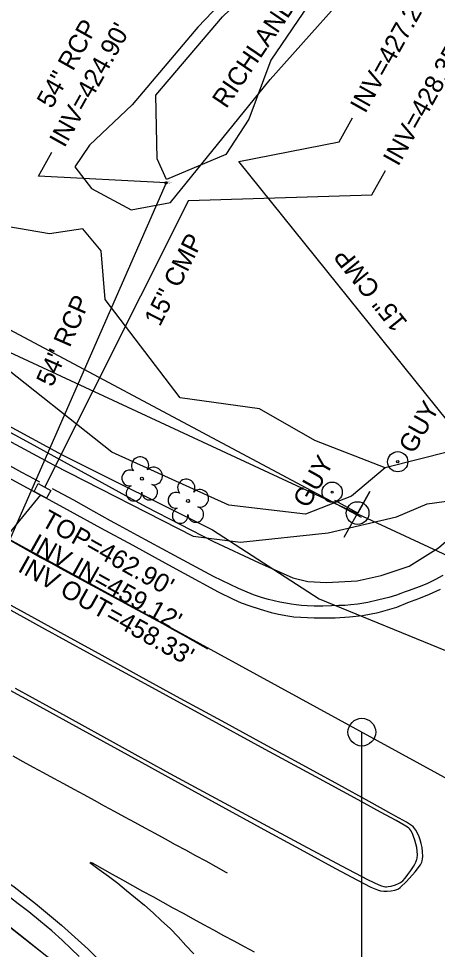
# Model space of a CAD drawing. Extents: x 2074109 to 2077820, y 741079 to 746031.
# Drawn here: x 2075042.9 to 2075133.5, y 743570.1 to 743771.3 of the extents above; entities that cross this region are included whole.
import ezdxf

# ---------------------------------------------------------------- set-up
doc = ezdxf.new("R2010")
doc.units = 0
for name, color, linetype in [('Exist Guardrail', 7, 'Continuous'), ('Exist Horizontal Alignment', 7, 'Continuous'), ('Exist Horizontal Alignment Point', 7, 'Continuous'), ('Exist Hydro Jurisdictional Stream or Body of Water', 7, 'Continuous'), ('Exist Hydro Stream or Body of Water Text', 7, 'Continuous'), ('Exist Other Culture Anchor (Guy Wire) CELL', 7, 'Continuous'), ('Exist Other Culture Anchor (Guy Wire) Text', 7, 'Continuous'), ('Exist Roads Curbs', 7, 'Continuous'), ('Exist Roads EOP', 7, 'Continuous'), ('Exist Roads EOP Other', 7, 'Continuous'), ('Exist Roads EOT', 7, 'Continuous'), ('Exist Structure Minor Catch Basin', 7, 'Continuous'), ('Exist Structure Minor Drop Inlet Top Elevation', 7, 'Continuous'), ('Exist Structure Minor Pipes CMP 15 Inch', 7, 'Continuous'), ('Exist Structure Minor Pipes CMP 15 Inch Invert', 7, 'Continuous'), ('Exist Structure Minor Pipes CMP 15 Inch Leader', 7, 'Continuous'), ('Exist Structure Minor Pipes CMP 15 Inch Text', 7, 'Continuous'), ('Exist Structure Minor Pipes RCP 18 Inch', 7, 'Continuous'), ('Exist Structure Minor Pipes RCP 18 Inch Invert', 7, 'Continuous'), ('Exist Structure Minor Pipes RCP 54 Inch', 7, 'Continuous'), ('Exist Structure Minor Pipes RCP 54 Inch Cogo Elevation', 7, 'Continuous'), ('Exist Structure Minor Pipes RCP 54 Inch Cogo Number', 7, 'Continuous'), ('Exist Structure Minor Pipes RCP 54 Inch Cogo Point CELL', 7, 'Continuous'), ('Exist Structure Minor Pipes RCP 54 Inch Invert', 7, 'Continuous'), ('Exist Structure Minor Pipes RCP 54 Inch Leader', 7, 'Continuous'), ('Exist Structure Minor Pipes RCP 54 Inch Text', 7, 'Continuous'), ('Exist Utilities Gas UG Line SUE LOS B', 7, 'Continuous'), ('Exist Utilities Power Joint Use Telephone CELL', 7, 'Continuous'), ('Exist Utilities Power UG Cable SUE LOS B', 7, 'Continuous'), ('Exist Utilities Telephone UG Conduit SUE LOS B', 7, 'Continuous'), ('Exist Utilities Telephone UG FO SUE LOS B', 7, 'Continuous'), ('Exist Utilities Water UG Line SUE LOS B', 7, 'Continuous'), ('Exist Vegetation Hedge Row', 7, 'Continuous'), ('Exist Vegetation Tree CELL', 7, 'Continuous'), ('Exist Vegetation Woods Line', 7, 'Continuous')]:
    doc.layers.add(name, color=color, linetype=linetype)

msp = doc.modelspace()

# ---------------------------------------------------------------- linework, layer by layer
at = {"layer": 'Exist Guardrail'}
msp.add_lwpolyline([(2074832.64, 743795.43), (2074881.7, 743768.48), (2074925.82, 743744.41), (2074967.71, 743721.86), (2075006.03, 743700.89), (2075044.62, 743679.97), (2075070.51, 743665.74), (2075085.02, 743658.28), (2075094.95, 743653.63), (2075102.17, 743650.43), (2075105.47, 743649.62), (2075109.51, 743649.41), (2075116.13, 743649.75), (2075121.29, 743650.96), (2075127.34, 743652.97), (2075133.69, 743656.89), (2075139.72, 743662.07), (2075144.71, 743667.34), (2075149.22, 743673.57), (2075156.2, 743686.21), (2075174.08, 743720.03), (2075196.11, 743760.88), (2075206.48, 743780.84)], dxfattribs=at)
at = {"layer": 'Exist Horizontal Alignment'}
for p, q in [((2074769.18, 743807.11), (2075920.37, 743178.35)), ((2075117.31, 743260.76), (2075117.13, 743617.06))]:
    msp.add_line(p, q, dxfattribs=at)
at = {"layer": 'Exist Horizontal Alignment Point'}
msp.add_circle((2075117.13, 743617.06), 3, dxfattribs=at)
at = {"layer": 'Exist Hydro Jurisdictional Stream or Body of Water'}
msp.add_lwpolyline([(2075147.55, 743824.8), (2075122.83, 743799.65), (2075097.44, 743762.32), (2075092.71, 743749.56), (2075087.73, 743741.94), (2075074.91, 743736.54), (2075072.86, 743741.01), (2075072.57, 743754.79), (2075087.01, 743771.68), (2075117.25, 743800.67), (2075145.6, 743830.01)], dxfattribs=at)
at = {"layer": 'Exist Other Culture Anchor (Guy Wire) CELL'}
for centre, radius in [((2075124.89, 743675.52), 2.18), ((2075124.89, 743675.52), 0.24), ((2075110.71, 743668.94), 2.18), ((2075110.71, 743668.94), 0.24)]:
    msp.add_circle(centre, radius, dxfattribs=at)
at = {"layer": 'Exist Roads Curbs'}
for points in [[(2075040.28, 743675.06), (2075043.53, 743673.28), (2075046.25, 743671.8), (2075047.41, 743671.16)], [(2075134.67, 743650.9), (2075132.88, 743649.97), (2075131.16, 743649.16), (2075129.54, 743648.49), (2075128.15, 743647.97), (2075127.11, 743647.61), (2075126.3, 743647.33), (2075125.59, 743647.05), (2075124.6, 743646.69), (2075122.93, 743646.18), (2075120.8, 743645.63), (2075118.42, 743645.12), (2075116.26, 743644.74), (2075114.76, 743644.55), (2075113.53, 743644.47), (2075112.16, 743644.42), (2075110.58, 743644.38), (2075108.69, 743644.33), (2075106.82, 743644.31), (2075105.31, 743644.35), (2075104.05, 743644.44), (2075102.95, 743644.56), (2075101.87, 743644.71), (2075100.66, 743644.94), (2075099.4, 743645.19), (2075098.18, 743645.45), (2075096.95, 743645.74), (2075095.66, 743646.09), (2075093.69, 743646.78), (2075090.44, 743648.13), (2075085.04, 743650.73), (2075076.6, 743655.22), (2075068.62, 743659.56), (2075064.62, 743661.74), (2075062.75, 743662.77), (2075059.15, 743664.79), (2075054.82, 743667.21), (2075050.27, 743669.67)], [(2075042.15, 743626.6), (2075053.19, 743620.49), (2075064.67, 743614.15), (2075074.83, 743608.56), (2075084.52, 743603.27), (2075094.84, 743597.71), (2075104.36, 743592.62), (2075112.73, 743588.16), (2075118.48, 743585.15), (2075120.78, 743584.02), (2075121.38, 743583.81), (2075121.89, 743583.69), (2075122.25, 743583.64), (2075122.48, 743583.63), (2075122.81, 743583.66), (2075123.48, 743583.79), (2075124.4, 743584.07), (2075125.08, 743584.35), (2075125.48, 743584.57), (2075125.81, 743584.79), (2075125.99, 743584.95), (2075126.49, 743585.49), (2075127.09, 743586.25), (2075127.73, 743587.14), (2075128.29, 743588), (2075128.59, 743588.5), (2075128.81, 743588.93), (2075128.97, 743589.36), (2075129.02, 743589.56), (2075129.07, 743589.82), (2075129.13, 743590.56), (2075129.11, 743591.33), (2075129, 743592.11), (2075128.82, 743592.92), (2075128.59, 743593.74), (2075128.33, 743594.5), (2075128.05, 743595.16), (2075127.78, 743595.68), (2075127.69, 743595.83), (2075127.51, 743596.05), (2075127.28, 743596.27), (2075127, 743596.49), (2075126.3, 743596.93), (2075124.52, 743597.95), (2075121.16, 743599.79), (2075115.53, 743602.85), (2075107.19, 743607.38), (2075096.24, 743613.32), (2075083.33, 743620.35), (2075070.28, 743627.47), (2075058.47, 743633.91), (2075047.96, 743639.66), (2075038.61, 743644.79)], [(2075056.02, 743568.57), (2075054.3, 743570.23), (2075052.3, 743572.09), (2075050.06, 743574.09), (2075047.65, 743576.14), (2075045.13, 743578.18), (2075042.84, 743579.95), (2075041.13, 743581.22), (2075039.38, 743582.42), (2075037.01, 743584), (2075034.5, 743585.64), (2075032.31, 743587.04), (2075030.29, 743588.3), (2075028.25, 743589.51), (2075026.05, 743590.78), (2075023.53, 743592.24), (2075016.96, 743595.84), (2075006.96, 743601.23), (2075002.65, 743603.54)]]:
    msp.add_lwpolyline(points, dxfattribs=at)
at = {"layer": 'Exist Roads EOP'}
for points in [[(2075040.68, 743672.1), (2075044.75, 743669.91), (2075047.28, 743668.54), (2075049.44, 743667.36), (2075054.06, 743664.84), (2075060.62, 743661.26), (2075067.59, 743657.46), (2075074.55, 743653.66), (2075078.61, 743651.42), (2075086.08, 743647.38), (2075089.28, 743645.84), (2075091.02, 743645.04), (2075092.94, 743644.38), (2075095.13, 743643.64), (2075097.54, 743642.94), (2075099.1, 743642.6), (2075101.16, 743642.21), (2075102.43, 743642.02), (2075103.9, 743641.94), (2075106.83, 743641.81), (2075109, 743641.75), (2075111.39, 743641.8), (2075114.46, 743642), (2075117.25, 743642.3), (2075120.67, 743642.9), (2075124.67, 743644.06), (2075127.07, 743645.06), (2075129.42, 743645.93), (2075131.73, 743646.87), (2075134.12, 743647.94)], [(2074913.35, 743655.38), (2074929.24, 743646.71), (2074944.83, 743638.18), (2074961.47, 743629.04), (2074979.24, 743619.29), (2074993.27, 743611.63), (2074999.52, 743608.13), (2075007.53, 743603.69), (2075020.31, 743596.69), (2075032.14, 743590.05), (2075037.51, 743586.73), (2075041.93, 743583.59), (2075046.53, 743580.01), (2075052.2, 743575.32), (2075057.95, 743570.11), (2075063.14, 743564.87)], [(2075040.22, 743626.58), (2075046.82, 743622.98), (2075053.75, 743619.18), (2075061.27, 743615.04), (2075069.55, 743610.47), (2075076.61, 743606.59), (2075086.2, 743601.36), (2075095.96, 743596.04), (2075104.55, 743591.34), (2075111.45, 743587.57), (2075116.18, 743585.05), (2075119.06, 743583.57), (2075120.49, 743582.94), (2075121.19, 743582.77), (2075121.89, 743582.67), (2075122.64, 743582.66), (2075123.46, 743582.73), (2075124.26, 743582.89), (2075124.9, 743583.11), (2075125.08, 743583.2), (2075125.43, 743583.46), (2075126.82, 743584.8), (2075128.68, 743586.89), (2075129.78, 743588.35), (2075129.96, 743588.66), (2075130.07, 743588.92), (2075130.16, 743589.25), (2075130.24, 743589.7), (2075130.29, 743590.17), (2075130.28, 743591.18), (2075130.17, 743592.15), (2075129.96, 743593.02), (2075129.74, 743593.78), (2075129.52, 743594.43), (2075129.22, 743595.1), (2075128.81, 743595.84), (2075128.39, 743596.44), (2075128.21, 743596.65), (2075128.1, 743596.76), (2075126.79, 743597.57), (2075123.63, 743599.35), (2075118.7, 743602.07), (2075112.13, 743605.68), (2075104.38, 743609.93), (2075095.89, 743614.56), (2075086.95, 743619.43), (2075077.85, 743624.37), (2075069.05, 743629.18), (2075060.96, 743633.63), (2075053.45, 743637.76), (2075046.4, 743641.62), (2075039.69, 743645.3)], [(2075093.35, 743644.24), (2075093.96, 743644.03), (2075094.13, 743643.98)]]:
    msp.add_lwpolyline(points, dxfattribs=at)
at = {"layer": 'Exist Roads EOP Other'}
msp.add_lwpolyline([(2074736.15, 743743.52), (2074745.36, 743738.39), (2074764.63, 743727.87), (2074783.88, 743717.41), (2074799.06, 743709.14), (2074820.47, 743697.56), (2074844.02, 743684.7), (2074871.78, 743669.61), (2074897.44, 743655.45), (2074932.64, 743636.17), (2074957.19, 743622.75), (2074981.37, 743609.53), (2075002.24, 743597.98), (2075030.68, 743582.18), (2075033.44, 743580.49), (2075037.68, 743577.54), (2075043.96, 743572.63), (2075050.45, 743567.5), (2075053.78, 743564.46), (2075055.44, 743566.25), (2075056.43, 743567.41)], dxfattribs=at)
at = {"layer": 'Exist Roads EOT'}
for points in [[(2075041.12, 743658.49), (2075043.3, 743657.27), (2075045.48, 743656.05), (2075047.66, 743654.83), (2075049.85, 743653.63), (2075052.05, 743652.44), (2075054.25, 743651.25), (2075056.45, 743650.05), (2075058.64, 743648.86), (2075060.84, 743647.67), (2075063.04, 743646.48), (2075065.24, 743645.29), (2075067.43, 743644.1), (2075069.63, 743642.91), (2075071.83, 743641.72), (2075074.03, 743640.53), (2075076.22, 743639.33), (2075078.39, 743638.09), (2075080.57, 743636.86), (2075082.74, 743635.62), (2075083.73, 743635.06)], [(2075041.65, 743611.93), (2075043.84, 743610.72), (2075046.03, 743609.51), (2075048.23, 743608.32), (2075050.42, 743607.13), (2075052.62, 743605.93), (2075054.82, 743604.74), (2075057.01, 743603.55), (2075059.21, 743602.35), (2075061.4, 743601.16), (2075063.6, 743599.96), (2075065.8, 743598.77), (2075067.99, 743597.58), (2075070.19, 743596.38), (2075072.38, 743595.19), (2075074.58, 743593.99), (2075076.78, 743592.8), (2075078.97, 743591.61), (2075081.17, 743590.41), (2075083.36, 743589.21), (2075085.55, 743588), (2075087.74, 743586.8), (2075088, 743586.66)], [(2075058.29, 743588.85), (2075060.31, 743587.37), (2075062.33, 743585.9), (2075064.33, 743584.4), (2075066.27, 743582.82), (2075068.21, 743581.25), (2075070.15, 743579.67), (2075071.99, 743577.98), (2075073.82, 743576.28), (2075075.65, 743574.58), (2075077.41, 743572.8), (2075079.1, 743570.97), (2075080.8, 743569.13)], [(2075093.91, 743569.46), (2075091.72, 743570.65), (2075089.52, 743571.84), (2075087.32, 743573.03), (2075085.13, 743574.23), (2075082.94, 743575.43), (2075080.74, 743576.63), (2075078.55, 743577.84), (2075076.36, 743579.04), (2075074.17, 743580.24), (2075071.98, 743581.44), (2075069.79, 743582.64), (2075067.6, 743583.86), (2075065.41, 743585.07), (2075063.23, 743586.28), (2075061.04, 743587.5), (2075058.86, 743588.71), (2075058.52, 743588.9)]]:
    msp.add_lwpolyline(points, dxfattribs=at)
at = {"layer": 'Exist Structure Minor Catch Basin'}
msp.add_lwpolyline([(2075047.16, 743670.8), (2075049.89, 743669.32), (2075048.97, 743667.63), (2075046.24, 743669.11)], close=True, dxfattribs=at)
at = {"layer": 'Exist Structure Minor Pipes CMP 15 Inch'}
for p, q in [((2075151, 743665.27), (2075090.54, 743740.44)), ((2075079.68, 743731.98), (2075048.55, 743670.07))]:
    msp.add_line(p, q, dxfattribs=at)
at = {"layer": 'Exist Structure Minor Pipes CMP 15 Inch Leader'}
for points in [[(2075090.54, 743740.44), (2075112.19, 743744.65), (2075115.13, 743749.88)], [(2075079.68, 743731.98), (2075119.32, 743733.21), (2075122.25, 743738.45)]]:
    msp.add_lwpolyline(points, dxfattribs=at)
at = {"layer": 'Exist Structure Minor Pipes RCP 18 Inch'}
msp.add_line((2074998.76, 743608.45), (2075047.69, 743668.37), dxfattribs=at)
at = {"layer": 'Exist Structure Minor Pipes RCP 54 Inch'}
msp.add_line((2075074.8, 743735.81), (2074946.91, 743444.52), dxfattribs=at)
at = {"layer": 'Exist Structure Minor Pipes RCP 54 Inch Cogo Point CELL'}
msp.add_lwpolyline([(2075074.8, 743736.11), (2075074.8, 743735.51), (2075074.8, 743735.81), (2075075.09, 743735.81), (2075074.5, 743735.81)], dxfattribs=at)
msp.add_circle((2075074.8, 743735.81), 0.234, dxfattribs=at)
at = {"layer": 'Exist Structure Minor Pipes RCP 54 Inch Leader'}
msp.add_lwpolyline([(2075074.8, 743735.81), (2075047.18, 743737.23), (2075050.12, 743742.46)], dxfattribs=at)
at = {"layer": 'Exist Utilities Gas UG Line SUE LOS B'}
msp.add_lwpolyline([(2074897.58, 743757.1), (2074956.84, 743725.22), (2074996.2, 743704.08), (2075050.45, 743674.88), (2075080.67, 743659.46), (2075090.86, 743658.12), (2075109.88, 743660.14), (2075124.59, 743663.58), (2075131.23, 743666.4), (2075141.19, 743667.79), (2075156.06, 743671.95), (2075162.28, 743678.01), (2075191.07, 743728.63), (2075213.69, 743756.53), (2075345.93, 743683.17), (2075411.71, 743648.08), (2075452.87, 743625.17), (2075505.8, 743596.52), (2075522.65, 743586.63), (2075544.69, 743574.93), (2075774.64, 743449.58)], dxfattribs=at)
at = {"layer": 'Exist Utilities Power Joint Use Telephone CELL'}
msp.add_line((2075116.22, 743664.42), (2075116.22, 743664.42), dxfattribs=at)
msp.add_lwpolyline([(2075113.31, 743659.24), (2075118.89, 743669.11), (2075116.23, 743664.41), (2075111.31, 743667.17)], dxfattribs=at)
msp.add_circle((2075116.21, 743664.43), 2.45, dxfattribs=at)
at = {"layer": 'Exist Utilities Power UG Cable SUE LOS B'}
msp.add_lwpolyline([(2075056.41, 743555.92), (2075056.18, 743560.57), (2075053.43, 743565.07), (2075034.01, 743580.27), (2075019.01, 743590.04), (2075019.25, 743592.31)], dxfattribs=at)
at = {"layer": 'Exist Utilities Telephone UG Conduit SUE LOS B'}
msp.add_lwpolyline([(2074852.23, 743796.93), (2074858.98, 743788.14), (2074871.16, 743780.09), (2074884.61, 743773.35), (2074910.14, 743759.3), (2074929.12, 743745.39), (2074958.42, 743728.87), (2074997.61, 743706.69), (2075052.29, 743677.02), (2075084.82, 743660.77), (2075107.9, 743645.87), (2075165.73, 743622.21), (2075198.81, 743604.97), (2075246.84, 743581.99), (2075289.9, 743561.06), (2075322.06, 743548.08), (2075339.73, 743539.52), (2075355.79, 743530.19), (2075360.13, 743528.64), (2075373.71, 743515.02), (2075393.05, 743495.87), (2075443.09, 743463.69), (2075672.89, 743341.39)], dxfattribs=at)
at = {"layer": 'Exist Utilities Telephone UG FO SUE LOS B'}
msp.add_lwpolyline([(2074802.13, 743838.97), (2074815.77, 743832.3), (2074858.07, 743812.63), (2074880.6, 743794.23), (2074932.4, 743761.58), (2074943.72, 743760.89), (2075015.06, 743717.89), (2075116.96, 743663.54)], dxfattribs=at)
at = {"layer": 'Exist Utilities Water UG Line SUE LOS B'}
msp.add_lwpolyline([(2074661.41, 743894.07), (2074669.03, 743889.86), (2074695.78, 743877.33), (2074733.5, 743856.32), (2074766.19, 743837.03), (2074806.52, 743814.12), (2074828.36, 743801.4), (2074869.77, 743778.77), (2075138.71, 743653.82), (2075174.59, 743638.37), (2075261.38, 743603.22), (2075296.53, 743589.33), (2075345.56, 743568.62), (2075373.37, 743552.36), (2075399.34, 743536.02), (2075447.19, 743500.05), (2075713.36, 743360.43), (2075744.72, 743342.27), (2075764.85, 743330.17), (2075782.75, 743317.7), (2075822.78, 743289.56)], dxfattribs=at)
at = {"layer": 'Exist Vegetation Hedge Row'}
msp.add_lwpolyline([(2075122.18, 743674.19), (2075114.91, 743668.09), (2075104.94, 743664.17), (2075088.33, 743666.15), (2075063.06, 743677.61), (2075036.97, 743698.2), (2074998.48, 743722.9), (2074972.24, 743741.04), (2074955.3, 743752.51), (2074964.22, 743767.12)], dxfattribs=at)
at = {"layer": 'Exist Vegetation Tree CELL'}
for p, q in [((2075069.57, 743671.85), (2075069.57, 743671.85)), ((2075079.55, 743667.02), (2075079.55, 743667.02))]:
    msp.add_line(p, q, dxfattribs=at)
for centre in [(2075069.57, 743671.85), (2075079.55, 743667.02)]:
    msp.add_circle(centre, 0.326, dxfattribs=at)
for centre, radius, start, end in [((2075069.18, 743674.72), 1.86, 330.1651, 219.7134), ((2075072.12, 743672.44), 1.9, 257.1011, 134.1999), ((2075066.96, 743672), 1.73, 62.6636, 279.3457), ((2075067.87, 743668.73), 1.69, 111.5671, 6.231), ((2075071.24, 743668.95), 1.7, 181.2822, 74.56), ((2075079.16, 743669.9), 1.86, 330.1651, 219.7134), ((2075076.94, 743667.18), 1.73, 62.6636, 279.3457), ((2075082.1, 743667.61), 1.9, 257.1011, 134.1999), ((2075077.84, 743663.9), 1.69, 111.5671, 6.231), ((2075081.22, 743664.12), 1.7, 181.2822, 74.56)]:
    msp.add_arc(centre, radius, start, end, dxfattribs=at)
at = {"layer": 'Exist Vegetation Woods Line'}
for points in [[(2075133.91, 743824.74), (2075126.19, 743815.18), (2075116.29, 743803.71), (2075106.95, 743793.81), (2075095.83, 743784.39), (2075081.65, 743769.49), (2075067.47, 743752.7), (2075058.26, 743743.95), (2075055.03, 743739.28), (2075058.68, 743734.59), (2075067.23, 743729.96), (2075075.76, 743731.54), (2075097.3, 743758.14), (2075119.55, 743783.19), (2075136.31, 743802.52)], [(2075136.15, 743677.7), (2075122.18, 743674.19), (2075106.96, 743680.11), (2075095, 743686.98), (2075077.84, 743689.32), (2075061.59, 743710.62), (2075060.77, 743721.12), (2075056.81, 743725.86), (2075049.58, 743724.77), (2075035.66, 743727.16), (2074995.67, 743752.43), (2074964.22, 743767.12), (2074940.74, 743779.12), (2074908.21, 743799.74)]]:
    msp.add_lwpolyline(points, dxfattribs=at)

# ---------------------------------------------------------------- texts
at = {"layer": 'Exist Hydro Stream or Body of Water Text'}
msp.add_text('RICHLANDS CREEK', height=4, rotation=55.7759, dxfattribs=at).set_placement((2075087.8, 743751.7))
at = {"layer": 'Exist Other Culture Anchor (Guy Wire) Text'}
for p in [(2075128.36, 743677.03), (2075105.5, 743665.26)]:
    msp.add_text('GUY', height=4, rotation=60.742, dxfattribs=at).set_placement(p)
at = {"layer": 'Exist Structure Minor Drop Inlet Top Elevation'}
msp.add_text("TOP=462.90'", height=4, rotation=330.7411, dxfattribs=at).set_placement((2075047.52, 743661.82))
at = {"layer": 'Exist Structure Minor Pipes CMP 15 Inch Invert'}
for s, rotation, p in [("INV=427.29'", 60.742, (2075117.85, 743750.65)), ("INV=428.35'", 60.742, (2075124.98, 743739.21)), ("INV OUT=458.33'", 330.7411, (2075042.52, 743651.94))]:
    msp.add_text(s, height=4, rotation=rotation, dxfattribs=at).set_placement(p)
at = {"layer": 'Exist Structure Minor Pipes CMP 15 Inch Text'}
for rotation, p in [(63.3111, (2075073.44, 743704.56)), (128.8125, (2075127.17, 743705.67))]:
    msp.add_text('15" CMP', height=4, rotation=rotation, dxfattribs=at).set_placement(p)
at = {"layer": 'Exist Structure Minor Pipes RCP 18 Inch Invert'}
msp.add_text("INV IN=459.12'", height=4, rotation=330.7411, dxfattribs=at).set_placement((2075045.07, 743656.65))
at = {"layer": 'Exist Structure Minor Pipes RCP 54 Inch Cogo Elevation'}
msp.add_text('424.90', height=0.25, dxfattribs=at).set_placement((2075075.05, 743735.68))
at = {"layer": 'Exist Structure Minor Pipes RCP 54 Inch Cogo Number'}
msp.add_text('2667', height=0.25, dxfattribs=at).set_placement((2075075.05, 743736.06))
at = {"layer": 'Exist Structure Minor Pipes RCP 54 Inch Invert'}
for s, p in [('54" RCP', (2075050.09, 743751.66)), ("INV=424.90'", (2075052.82, 743743.24))]:
    msp.add_text(s, height=4, rotation=60.742, dxfattribs=at).set_placement(p)
at = {"layer": 'Exist Structure Minor Pipes RCP 54 Inch Text'}
msp.add_text('54" RCP', height=4, rotation=66.2963, dxfattribs=at).set_placement((2075050.21, 743691.5))

doc.saveas('drawing.dxf')
